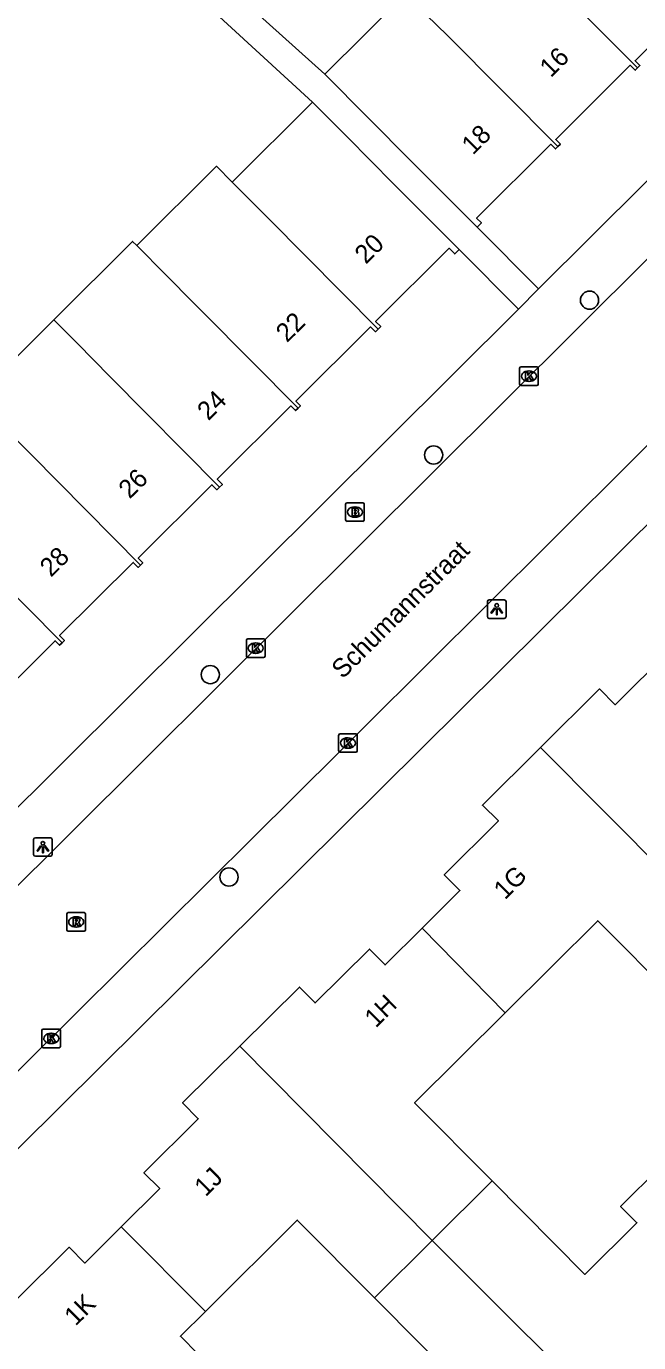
# Model space of a CAD drawing. Extents: x 159222 to 160346, y 381249 to 382166.
# Drawn here: x 160052.4 to 160085.3, y 381810.3 to 381881.1 of the extents above; entities that cross this region are included whole.
import ezdxf

# ---------------------------------------------------------------- set-up
doc = ezdxf.new("R2010")
doc.units = 0
for name, color, linetype in [('IMGEO_Boom', 7, 'Continuous'), ('IMGEO_Brandkraan', 7, 'Continuous'), ('IMGEO_Kolk', 7, 'Continuous'), ('IMGEO_Lichtpunt', 7, 'Continuous'), ('IMGEO_Openbare_ruimte_label', 7, 'Continuous'), ('IMGEO_Pand', 7, 'Continuous'), ('IMGEO_Pand_nummerreeks', 7, 'Continuous'), ('IMGEO_Rijbaan_lokaal_open', 7, 'Continuous'), ('IMGEO_Rioolput', 7, 'Continuous'), ('IMGEO_Voetpad_open', 7, 'Continuous')]:
    doc.layers.add(name, color=color, linetype=linetype)

msp = doc.modelspace()

# ---------------------------------------------------------------- linework, layer by layer
at = {"layer": 'IMGEO_Boom'}
for centre in [(160082.683, 381866.4), (160074.295, 381858.073), (160062.282, 381846.258), (160063.288, 381835.37)]:
    msp.add_circle(centre, 0.489, dxfattribs=at)
at = {"layer": 'IMGEO_Brandkraan'}
for p, q in [((160069.562, 381854.577), (160069.562, 381855.429)), ((160069.637, 381855.503), (160070.489, 381855.503)), ((160070.05, 381855.283), (160070.075, 381855.283)), ((160070.563, 381855.429), (160070.563, 381854.577)), ((160070.489, 381854.503), (160069.637, 381854.503)), ((160070.073, 381854.723), (160070.048, 381854.723))]:
    msp.add_line(p, q, dxfattribs=at)
for points in [[(160069.562, 381854.577), (160069.562, 381855.429)], [(160069.637, 381855.503), (160070.489, 381855.503)], [(160069.91, 381855.203), (160069.91, 381854.803), (160070.123, 381854.803)], [(160070.141, 381855.203), (160069.91, 381855.203)], [(160070.563, 381855.429), (160070.563, 381854.577)], [(160070.489, 381854.503), (160069.637, 381854.503)], [(160070.089, 381855.122), (160070.035, 381855.122), (160070.035, 381855.046)], [(160070.035, 381855.046), (160070.088, 381855.046)], [(160070.097, 381854.97), (160070.035, 381854.97), (160070.035, 381854.889)], [(160070.035, 381854.889), (160070.097, 381854.889)]]:
    msp.add_lwpolyline(points, dxfattribs=at)
for centre, radius, start, end in [((160069.639, 381855.427), 0.0765, 91.55205, 178.44795), ((160069.639, 381855.427), 0.0765, 91.55205, 178.44795), ((160070.145, 381855.058), 0.145, 59.4692, 91.53667), ((160070.487, 381855.427), 0.0765, 1.55205, 88.44795), ((160070.487, 381855.427), 0.0765, 1.55205, 88.44795), ((160069.639, 381854.579), 0.0765, 181.55205, 268.44795), ((160069.639, 381854.579), 0.0765, 181.55205, 268.44795), ((160070.09, 381855.084), 0.0379, 267.82845, 90.93552), ((160070.098, 381854.929), 0.0404, 269.87594, 90.50774), ((160070.129, 381855.054), 0.251, 268.66757, 293.53466), ((160070.17, 381855.105), 0.0922, 285.51372, 58.15012), ((160070.175, 381854.913), 0.105, 301.31148, 78.98903), ((160070.487, 381854.579), 0.0765, 271.55205, 358.44795), ((160070.487, 381854.579), 0.0765, 271.55205, 358.44795)]:
    msp.add_arc(centre, radius, start, end, dxfattribs=at)
for centre, major_axis, ratio, start_param, end_param in [((160070.049, 381855.003), (-0.387, 0.002), 0.722429, 4.712389, 7.853982), ((160070.074, 381855.003), (-0.39, 0.002), 0.717154, 1.570796, 4.712389)]:
    msp.add_ellipse(centre, major_axis=major_axis, ratio=ratio, start_param=start_param, end_param=end_param, dxfattribs=at)
at = {"layer": 'IMGEO_Kolk'}
for p, q in [((160078.923, 381861.885), (160078.923, 381862.737)), ((160078.998, 381862.811), (160079.85, 381862.811)), ((160079.411, 381862.591), (160079.436, 381862.591)), ((160079.924, 381862.737), (160079.924, 381861.885)), ((160079.85, 381861.811), (160078.998, 381861.811)), ((160079.434, 381862.031), (160079.409, 381862.031)), ((160064.227, 381847.256), (160064.227, 381848.108)), ((160064.302, 381848.182), (160065.154, 381848.182)), ((160065.228, 381848.108), (160065.228, 381847.256)), ((160064.738, 381847.402), (160064.713, 381847.402)), ((160064.715, 381847.962), (160064.74, 381847.962)), ((160065.154, 381847.182), (160064.302, 381847.182)), ((160069.188, 381842.152), (160069.188, 381843.004)), ((160069.263, 381843.078), (160070.115, 381843.078)), ((160069.676, 381842.858), (160069.701, 381842.858)), ((160070.189, 381843.004), (160070.189, 381842.152)), ((160070.115, 381842.078), (160069.263, 381842.078)), ((160069.699, 381842.298), (160069.674, 381842.298)), ((160053.227, 381826.263), (160053.227, 381827.115)), ((160053.302, 381827.189), (160054.154, 381827.189)), ((160053.715, 381826.969), (160053.74, 381826.969)), ((160054.228, 381827.115), (160054.228, 381826.263)), ((160054.154, 381826.189), (160053.302, 381826.189)), ((160053.738, 381826.409), (160053.713, 381826.409))]:
    msp.add_line(p, q, dxfattribs=at)
for points in [[(160078.923, 381861.885), (160078.923, 381862.737)], [(160078.998, 381862.811), (160079.85, 381862.811)], [(160079.244, 381862.511), (160079.367, 381862.511), (160079.367, 381862.36), (160079.497, 381862.511), (160079.661, 381862.511), (160079.515, 381862.36), (160079.668, 381862.111), (160079.516, 381862.111), (160079.431, 381862.275), (160079.367, 381862.208), (160079.367, 381862.111), (160079.244, 381862.111), (160079.244, 381862.511)], [(160079.924, 381862.737), (160079.924, 381861.885)], [(160079.85, 381861.811), (160078.998, 381861.811)], [(160064.227, 381847.256), (160064.227, 381848.108)], [(160064.302, 381848.182), (160065.154, 381848.182)], [(160065.228, 381848.108), (160065.228, 381847.256)], [(160064.548, 381847.882), (160064.671, 381847.882), (160064.671, 381847.731), (160064.801, 381847.882), (160064.965, 381847.882), (160064.819, 381847.731), (160064.972, 381847.482), (160064.82, 381847.482), (160064.735, 381847.646), (160064.671, 381847.579), (160064.671, 381847.482), (160064.548, 381847.482), (160064.548, 381847.882)], [(160065.154, 381847.182), (160064.302, 381847.182)], [(160069.188, 381842.152), (160069.188, 381843.004)], [(160069.263, 381843.078), (160070.115, 381843.078)], [(160069.509, 381842.778), (160069.632, 381842.778), (160069.632, 381842.627), (160069.762, 381842.778), (160069.926, 381842.778), (160069.78, 381842.627), (160069.933, 381842.378), (160069.781, 381842.378), (160069.696, 381842.542), (160069.632, 381842.475), (160069.632, 381842.378), (160069.509, 381842.378), (160069.509, 381842.778)], [(160070.189, 381843.004), (160070.189, 381842.152)], [(160070.115, 381842.078), (160069.263, 381842.078)], [(160053.227, 381826.263), (160053.227, 381827.115)], [(160053.302, 381827.189), (160054.154, 381827.189)], [(160053.548, 381826.889), (160053.671, 381826.889), (160053.671, 381826.738), (160053.801, 381826.889), (160053.965, 381826.889), (160053.819, 381826.738), (160053.972, 381826.489), (160053.82, 381826.489), (160053.735, 381826.653), (160053.671, 381826.586), (160053.671, 381826.489), (160053.548, 381826.489), (160053.548, 381826.889)], [(160054.228, 381827.115), (160054.228, 381826.263)], [(160054.154, 381826.189), (160053.302, 381826.189)]]:
    msp.add_lwpolyline(points, dxfattribs=at)
for centre, start, end in [((160079, 381862.735), 91.55205, 178.44795), ((160079, 381862.735), 91.55205, 178.44795), ((160079.848, 381862.735), 1.55205, 88.44795), ((160079.848, 381862.735), 1.55205, 88.44795), ((160079, 381861.887), 181.55205, 268.44795), ((160079, 381861.887), 181.55205, 268.44795), ((160079.848, 381861.887), 271.55205, 358.44795), ((160079.848, 381861.887), 271.55205, 358.44795), ((160064.304, 381848.106), 91.55205, 178.44795), ((160064.304, 381848.106), 91.55205, 178.44795), ((160065.152, 381848.106), 1.55205, 88.44795), ((160065.152, 381848.106), 1.55205, 88.44795), ((160064.304, 381847.258), 181.55205, 268.44795), ((160064.304, 381847.258), 181.55205, 268.44795), ((160065.152, 381847.258), 271.55205, 358.44795), ((160065.152, 381847.258), 271.55205, 358.44795), ((160069.265, 381843.002), 91.55205, 178.44795), ((160069.265, 381843.002), 91.55205, 178.44795), ((160070.113, 381843.002), 1.55205, 88.44795), ((160070.113, 381843.002), 1.55205, 88.44795), ((160069.265, 381842.154), 181.55205, 268.44795), ((160069.265, 381842.154), 181.55205, 268.44795), ((160070.113, 381842.154), 271.55205, 358.44795), ((160070.113, 381842.154), 271.55205, 358.44795), ((160053.304, 381827.113), 91.55205, 178.44795), ((160053.304, 381827.113), 91.55205, 178.44795), ((160054.152, 381827.113), 1.55205, 88.44795), ((160054.152, 381827.113), 1.55205, 88.44795), ((160053.304, 381826.265), 181.55205, 268.44795), ((160053.304, 381826.265), 181.55205, 268.44795), ((160054.152, 381826.265), 271.55205, 358.44795), ((160054.152, 381826.265), 271.55205, 358.44795)]:
    msp.add_arc(centre, 0.0765, start, end, dxfattribs=at)
for centre, major_axis, ratio, start_param, end_param in [((160079.41, 381862.311), (-0.387, 0.002), 0.722429, 4.712389, 7.853982), ((160079.435, 381862.311), (-0.39, 0.002), 0.717154, 1.570796, 4.712389), ((160064.714, 381847.682), (-0.387, 0.002), 0.722429, 4.712389, 7.853982), ((160064.739, 381847.682), (-0.39, 0.002), 0.717154, 1.570796, 4.712389), ((160069.675, 381842.578), (-0.387, 0.002), 0.722429, 4.712389, 7.853982), ((160069.7, 381842.578), (-0.39, 0.002), 0.717154, 1.570796, 4.712389), ((160053.714, 381826.689), (-0.387, 0.002), 0.722429, 4.712389, 7.853982), ((160053.739, 381826.689), (-0.39, 0.002), 0.717154, 1.570796, 4.712389)]:
    msp.add_ellipse(centre, major_axis=major_axis, ratio=ratio, start_param=start_param, end_param=end_param, dxfattribs=at)
at = {"layer": 'IMGEO_Lichtpunt'}
for p, q in [((160078.095, 381850.279), (160077.287, 381850.279)), ((160078.095, 381850.279), (160077.287, 381850.279)), ((160077.193, 381850.184), (160077.193, 381849.377)), ((160077.193, 381850.184), (160077.193, 381849.377)), ((160078.189, 381849.377), (160078.189, 381850.184)), ((160078.189, 381849.377), (160078.189, 381850.184)), ((160077.287, 381849.283), (160078.095, 381849.283)), ((160077.287, 381849.283), (160078.095, 381849.283)), ((160052.782, 381837.384), (160052.782, 381836.577)), ((160052.782, 381837.384), (160052.782, 381836.577)), ((160053.684, 381837.479), (160052.876, 381837.479)), ((160053.684, 381837.479), (160052.876, 381837.479)), ((160053.778, 381836.577), (160053.778, 381837.384)), ((160053.778, 381836.577), (160053.778, 381837.384)), ((160052.876, 381836.483), (160053.684, 381836.483)), ((160052.876, 381836.483), (160053.684, 381836.483))]:
    msp.add_line(p, q, dxfattribs=at)
for points in [[(160077.567, 381849.848), (160077.606, 381849.82), (160077.418, 381849.558), (160077.38, 381849.585), (160077.567, 381849.848)], [(160077.669, 381849.8), (160077.716, 381849.8), (160077.716, 381849.478), (160077.669, 381849.478), (160077.669, 381849.8)], [(160077.779, 381849.82), (160077.817, 381849.847), (160078.004, 381849.585), (160077.965, 381849.557), (160077.779, 381849.82)], [(160053.156, 381837.048), (160053.195, 381837.02), (160053.007, 381836.758), (160052.969, 381836.785), (160053.156, 381837.048)], [(160053.258, 381837), (160053.305, 381837), (160053.305, 381836.678), (160053.258, 381836.678), (160053.258, 381837)], [(160053.368, 381837.02), (160053.406, 381837.047), (160053.593, 381836.785), (160053.554, 381836.757), (160053.368, 381837.02)]]:
    msp.add_lwpolyline(points, dxfattribs=at)
for centre in [(160077.692, 381849.982), (160053.281, 381837.182)]:
    msp.add_circle(centre, 0.0994, dxfattribs=at)
for centre, start, end in [((160077.287, 381850.184), 90, 180), ((160077.287, 381850.184), 90, 180), ((160078.095, 381850.184), 0, 90), ((160078.095, 381850.184), 0, 90), ((160077.287, 381849.377), 180, 270), ((160077.287, 381849.377), 180, 270), ((160078.095, 381849.377), 270, 0), ((160078.095, 381849.377), 270, 360), ((160052.876, 381837.384), 90, 180), ((160052.876, 381837.384), 90, 180), ((160053.684, 381837.384), 0, 90), ((160053.684, 381837.384), 0, 90), ((160052.876, 381836.577), 180, 270), ((160052.876, 381836.577), 180, 270), ((160053.684, 381836.577), 270, 0), ((160053.684, 381836.577), 270, 360)]:
    msp.add_arc(centre, 0.0946, start, end, dxfattribs=at)
at = {"layer": 'IMGEO_Pand'}
for points in [[(160079.405, 381884.78), (160085.261, 381878.896)], [(160072.772, 381882.869), (160068.442, 381878.563)], [(160080.982, 381874.668), (160075.034, 381880.645), (160072.772, 381882.869)], [(160089.462, 381883.13), (160089.361, 381883.029), (160089.133, 381883.258), (160085.132, 381879.279), (160085.388, 381879.022), (160085.261, 381878.896)], [(160076.635, 381870.323), (160076.383, 381870.576), (160073.109, 381873.868), (160068.442, 381878.563)], [(160085.261, 381878.896), (160085.137, 381878.772), (160084.875, 381879.036), (160080.864, 381875.048), (160081.113, 381874.798), (160080.982, 381874.668)], [(160067.787, 381877.048), (160063.468, 381872.753)], [(160067.787, 381877.048), (160069.659, 381875.166), (160072.143, 381872.667), (160075.352, 381869.44), (160075.669, 381869.122)], [(160080.982, 381874.668), (160080.849, 381874.536), (160080.596, 381874.79), (160076.603, 381870.819), (160076.867, 381870.553), (160076.635, 381870.323)], [(160058.328, 381869.34), (160062.618, 381873.607), (160063.468, 381872.753)], [(160063.468, 381872.753), (160065.34, 381870.871), (160065.44, 381870.77), (160071.307, 381864.842)], [(160053.874, 381865.35), (160058.108, 381869.561), (160058.328, 381869.34)], [(160058.328, 381869.34), (160058.619, 381869.048), (160058.848, 381868.817), (160059.379, 381868.283), (160067.002, 381860.59)], [(160075.669, 381869.122), (160075.434, 381868.889), (160075.13, 381869.195), (160071.174, 381865.261), (160071.45, 381864.984), (160071.307, 381864.842)], [(160050.897, 381859.848), (160049.974, 381860.777), (160049.839, 381860.912), (160049.626, 381861.126), (160053.874, 381865.35)], [(160053.874, 381865.35), (160054.087, 381865.136), (160054.196, 381865.026), (160055.145, 381864.072), (160056.887, 381862.303), (160062.786, 381856.344)], [(160071.307, 381864.842), (160071.166, 381864.702), (160070.908, 381864.961), (160066.891, 381860.967), (160067.135, 381860.722), (160067.002, 381860.59)], [(160067.002, 381860.59), (160066.872, 381860.461), (160066.624, 381860.71), (160062.658, 381856.766), (160062.932, 381856.49), (160062.786, 381856.344)], [(160050.897, 381859.848), (160052.641, 381858.1), (160058.527, 381852.153)], [(160062.786, 381856.344), (160062.642, 381856.201), (160062.374, 381856.471), (160058.408, 381852.527), (160058.654, 381852.279), (160058.527, 381852.153)], [(160054.31, 381847.962), (160048.353, 381853.98)], [(160058.527, 381852.153), (160058.4, 381852.027), (160058.138, 381852.291), (160054.18, 381848.355), (160054.44, 381848.092), (160054.31, 381847.962)], [(160080.044, 381842.336), (160083.216, 381845.488), (160084.062, 381844.637), (160086.971, 381847.527), (160087.817, 381846.676), (160089.817, 381848.663)], [(160054.31, 381847.962), (160054.18, 381847.833), (160053.934, 381848.079), (160049.885, 381844.053), (160050.151, 381843.785), (160050.023, 381843.658)], [(160073.672, 381832.618), (160075.709, 381834.639), (160074.864, 381835.491), (160077.782, 381838.387), (160076.919, 381839.232), (160080.044, 381842.336)], [(160080.044, 381842.336), (160090.41, 381831.91)], [(160063.874, 381826.276), (160067.074, 381829.451), (160067.92, 381828.6), (160070.838, 381831.496), (160071.684, 381830.645), (160073.672, 381832.618)], [(160078.146, 381828.064), (160073.672, 381832.618)], [(160087.3, 381828.819), (160083.126, 381833.016), (160078.146, 381828.064)], [(160078.146, 381828.064), (160073.269, 381823.215), (160077.44, 381819.02)], [(160057.496, 381816.554), (160059.563, 381818.609), (160058.717, 381819.461), (160061.639, 381822.366), (160060.793, 381823.218), (160063.874, 381826.276)], [(160074.22, 381815.82), (160063.874, 381826.276)], [(160077.44, 381819.02), (160082.435, 381813.996), (160085.226, 381816.771), (160084.352, 381817.65), (160086.482, 381819.768), (160091.029, 381815.193), (160089.022, 381813.198), (160089.868, 381812.347), (160086.953, 381809.449), (160087.799, 381808.598), (160084.621, 381805.439)], [(160077.44, 381819.02), (160074.22, 381815.82)], [(160047.729, 381810.231), (160050.925, 381813.408), (160051.772, 381812.557), (160054.687, 381815.455), (160055.534, 381814.604), (160057.496, 381816.554)], [(160057.496, 381816.554), (160062.021, 381812.003)], [(160062.021, 381812.003), (160066.959, 381816.913), (160071.11, 381812.739)], [(160074.22, 381815.82), (160071.11, 381812.739)], [(160084.621, 381805.439), (160074.22, 381815.82)], [(160071.11, 381812.739), (160076.126, 381807.695), (160073.359, 381804.944), (160072.408, 381805.901), (160070.198, 381803.772)], [(160061.25, 381802.94), (160059.451, 381804.749), (160061.545, 381806.832), (160061.635, 381809.695), (160060.673, 381810.662), (160062.021, 381812.003)]]:
    msp.add_lwpolyline(points, dxfattribs=at)
at = {"layer": 'IMGEO_Rijbaan_lokaal_open'}
for points in [[(160002.99, 381786.2), (160012.11, 381795.292), (160116.933, 381899.648), (160120.802, 381903.57), (160121.409, 381904.226), (160123.621, 381906.761), (160125.502, 381909.146), (160137.982, 381924.966), (160137.985, 381924.969)], [(160116.227, 381888.855), (160106.101, 381878.782), (160096.927, 381869.656), (160085.354, 381858.143), (160080.535, 381853.35), (160070.584, 381843.451), (160069.21, 381842.087), (160064.536, 381837.45), (160052.791, 381825.786), (160048.168, 381821.179), (160036.822, 381809.873), (160032.195, 381805.263), (160022.766, 381795.885), (160020.046, 381793.267), (160016.183, 381789.42), (160010.858, 381784.097), (160007.94, 381781.256)]]:
    msp.add_lwpolyline(points, dxfattribs=at)
at = {"layer": 'IMGEO_Rioolput'}
for p, q in [((160054.569, 381832.527), (160054.569, 381833.379)), ((160054.644, 381833.453), (160055.496, 381833.453)), ((160055.057, 381833.233), (160055.082, 381833.233)), ((160055.57, 381833.379), (160055.57, 381832.527)), ((160055.08, 381832.673), (160055.055, 381832.673)), ((160055.496, 381832.453), (160054.644, 381832.453))]:
    msp.add_line(p, q, dxfattribs=at)
for points in [[(160054.569, 381832.527), (160054.569, 381833.379)], [(160054.644, 381833.453), (160055.496, 381833.453)], [(160055.57, 381833.379), (160055.57, 381832.527)], [(160055.158, 381833.151), (160054.906, 381833.153), (160054.906, 381832.753)], [(160054.906, 381832.753), (160055.03, 381832.753), (160055.03, 381832.915), (160055.041, 381832.915)], [(160055.084, 381833.072), (160055.03, 381833.072), (160055.03, 381832.991)], [(160055.03, 381832.991), (160055.082, 381832.991)], [(160055.088, 381832.886), (160055.159, 381832.753), (160055.299, 381832.753), (160055.234, 381832.879)], [(160055.496, 381832.453), (160054.644, 381832.453)]]:
    msp.add_lwpolyline(points, dxfattribs=at)
for centre, radius, start, end in [((160054.646, 381833.377), 0.0765, 91.55205, 178.44795), ((160054.646, 381833.377), 0.0765, 91.55205, 178.44795), ((160055.494, 381833.377), 0.0765, 1.55205, 88.44795), ((160055.494, 381833.377), 0.0765, 1.55205, 88.44795), ((160054.646, 381832.529), 0.0765, 181.55205, 268.44795), ((160054.646, 381832.529), 0.0765, 181.55205, 268.44795), ((160055.04, 381832.862), 0.0533, 26.02933, 88.69889), ((160055.066, 381833.18), 0.19, 274.7715, 282.96867), ((160055.09, 381832.976), 0.0964, 77.00612, 93.18647), ((160055.104, 381833.033), 0.0378, 276.66336, 79.67722), ((160055.157, 381833.041), 0.109, 350.36119, 89.41601), ((160055.155, 381833.041), 0.112, 277.58423, 350.98172), ((160055.139, 381832.826), 0.108, 29.51342, 73.79051), ((160055.494, 381832.529), 0.0765, 271.55205, 358.44795), ((160055.494, 381832.529), 0.0765, 271.55205, 358.44795)]:
    msp.add_arc(centre, radius, start, end, dxfattribs=at)
for centre, major_axis, ratio, start_param, end_param in [((160055.056, 381832.953), (-0.387, 0.002), 0.722429, 4.712389, 7.853982), ((160055.081, 381832.953), (-0.39, 0.002), 0.717154, 1.570796, 4.712389)]:
    msp.add_ellipse(centre, major_axis=major_axis, ratio=ratio, start_param=start_param, end_param=end_param, dxfattribs=at)
at = {"layer": 'IMGEO_Voetpad_open'}
for points in [[(160079.939, 381867.002), (160114.243, 381901.129), (160118.056, 381905.241)], [(160068.442, 381878.563), (160058.644, 381887.378)], [(160057.544, 381886.458), (160067.787, 381877.048)], [(160108.118, 381876.482), (160028.327, 381797.338), (160012.912, 381781.871), (160008.385, 381777.496)], [(160076.635, 381870.323), (160079.939, 381867.002)], [(160075.669, 381869.122), (160078.852, 381865.921)], [(160078.852, 381865.921), (160078.853, 381865.922), (160079.939, 381867.002)], [(160078.852, 381865.921), (160040.259, 381827.528)]]:
    msp.add_lwpolyline(points, dxfattribs=at)

# ---------------------------------------------------------------- texts
at = {"layer": 'IMGEO_Openbare_ruimte_label'}
msp.add_text('Schumannstraat', height=1, rotation=44.87853, dxfattribs=at).set_placement((160069.407, 381845.988))
at = {"layer": 'IMGEO_Pand_nummerreeks'}
for s, rotation, p in [('16', 44.78611, (160080.602, 381878.339)), ('18', 44.78811, (160076.407, 381874.174)), ('20', 44.82822, (160070.652, 381868.298)), ('22', 44.82822, (160066.414, 381864.085)), ('24', 44.82822, (160062.182, 381859.879)), ('26', 44.82822, (160057.948, 381855.67)), ('28', 44.82732, (160053.717, 381851.464)), ('1G', 44.78319, (160078.131, 381834.111)), ('1H', 44.78319, (160071.184, 381827.217)), ('1J', 44.83284, (160062.032, 381818.131)), ('1K', 44.83244, (160055.035, 381811.175))]:
    msp.add_text(s, height=1, rotation=rotation, dxfattribs=at).set_placement(p)

doc.saveas('drawing.dxf')
